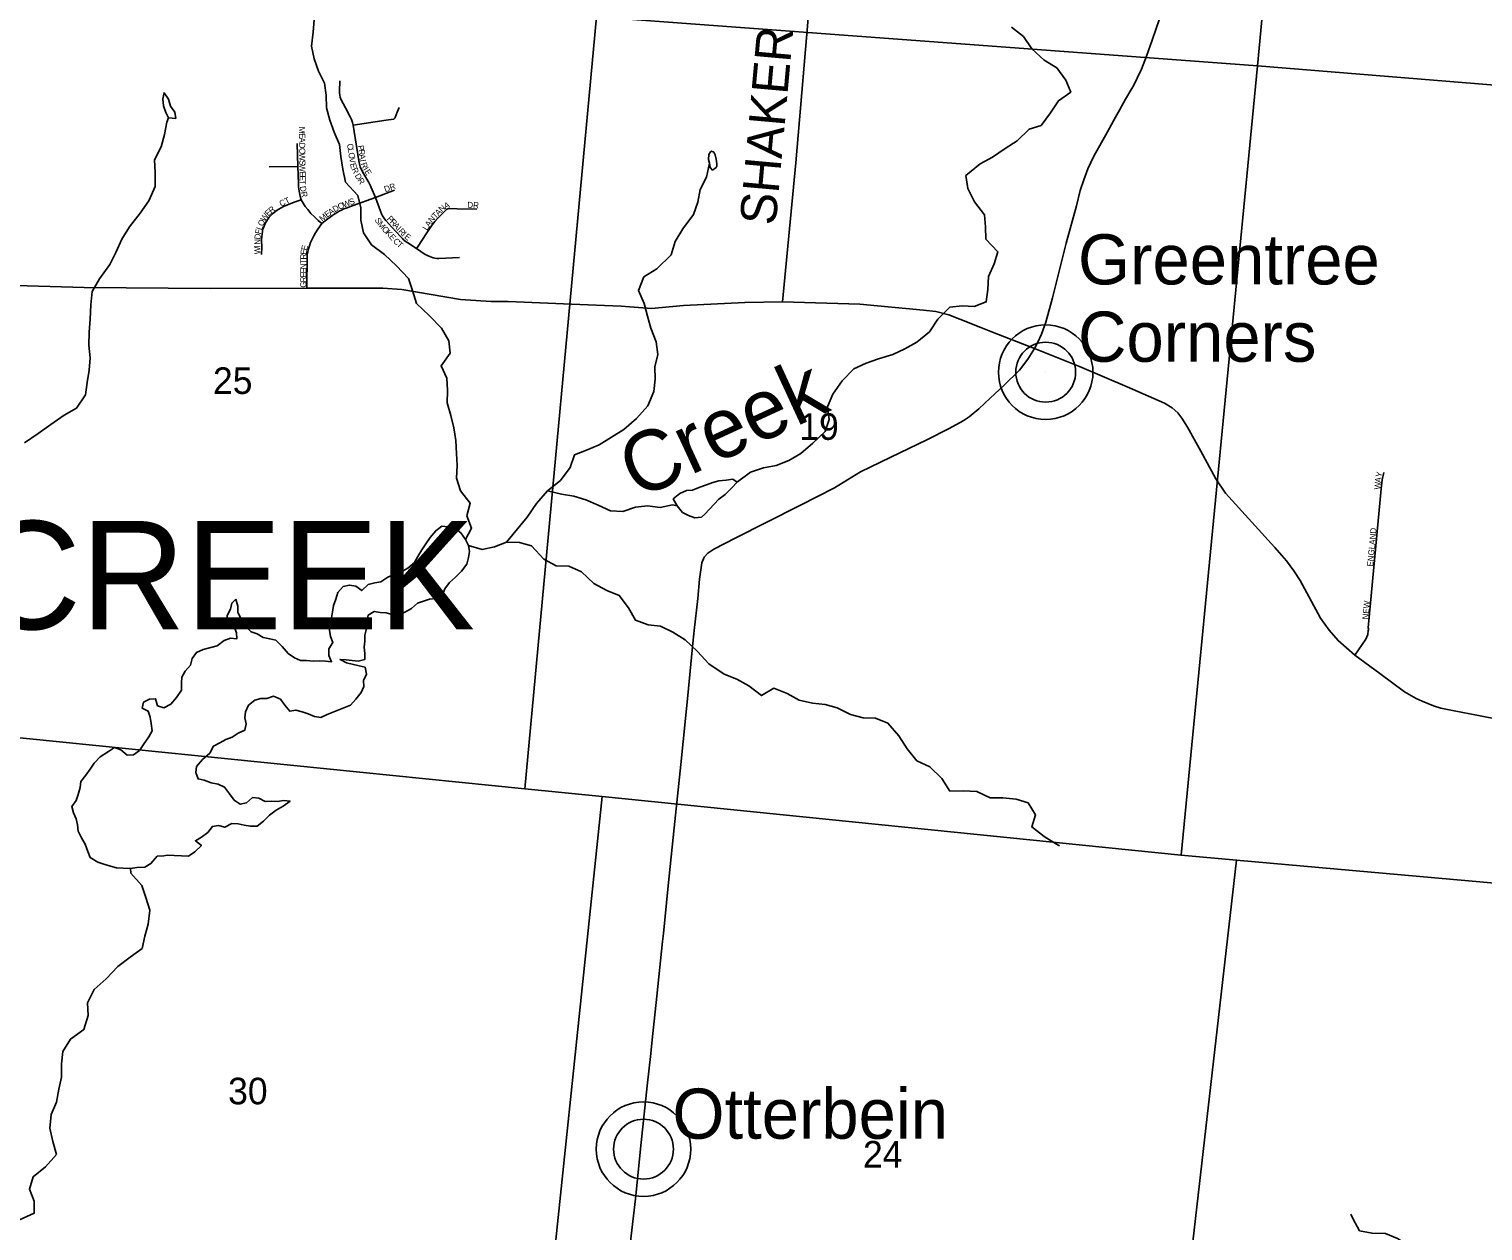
# Model space of a CAD drawing. Extents: x 1310247 to 1664935, y 284496 to 704931.
# Drawn here: x 1461134 to 1473230, y 530406 to 540403 of the extents above; entities that cross this region are included whole.
import ezdxf

# ---------------------------------------------------------------- set-up
doc = ezdxf.new("R2010")
doc.units = 0
for name, color, linetype in [('GM_P_State_Location', 7, 'Continuous'), ('GM_X_Airport_Location_Class_2', 7, 'Continuous'), ('GM_X_County', 7, 'Continuous'), ('GM_X_County_Road_Text', 7, 'Continuous'), ('GM_X_Interstate_Route', 7, 'Continuous'), ('GM_X_Interstate_Shield', 7, 'Continuous'), ('GM_X_Major_River_Text', 7, 'Continuous'), ('GM_X_Minor_Lake_Text', 7, 'Continuous'), ('GM_X_Minor_River', 7, 'Continuous'), ('GM_X_Minor_River_Text', 7, 'Continuous'), ('GM_X_State_Location', 7, 'Continuous'), ('GM_X_Township_Road', 7, 'Continuous'), ('GM_X_Unincorporated', 7, 'Continuous'), ('GM_X_US_Location', 7, 'Continuous')]:
    doc.layers.add(name, color=color, linetype=linetype)

msp = doc.modelspace()

# ---------------------------------------------------------------- linework, layer by layer
at = {"layer": 'GM_X_County'}
for points in [[(1466382, 545867), (1471811, 544955), (1471355, 540097), (1465856, 540506)], [(1477436, 545815), (1476837, 539650), (1471355, 540097), (1471811, 544955)], [(1460409, 541009), (1465856, 540506), (1465259, 534083), (1460589, 534554), (1459848, 534627)], [(1465856, 540506), (1471355, 540097), (1470719, 533531), (1465901, 534020), (1465259, 534083)], [(1476837, 539650), (1476253, 533038), (1471180, 533490), (1470719, 533531), (1471355, 540097)], [(1460589, 534554), (1465259, 534083), (1465901, 534020), (1465351, 528739), (1460014, 529259)], [(1465901, 534020), (1470719, 533531), (1471180, 533490), (1470571, 528184), (1465351, 528739)], [(1471180, 533490), (1476253, 533038), (1476536, 533008), (1475971, 527620), (1470571, 528184)]]:
    msp.add_lwpolyline(points, close=True, dxfattribs=at)
at = {"layer": 'GM_X_County_Road_Text'}
for points in [[(1467663, 542844), (1467555, 541469), (1467612, 540461), (1467513, 539290), (1467403, 538134)], [(1460930, 538273), (1461593, 538253), (1462642, 538244), (1463445, 538248), (1464078, 538247), (1464234, 538238), (1464724, 538154), (1464978, 538137), (1465120, 538137), (1465449, 538122), (1465647, 538115), (1466061, 538097), (1466313, 538080), (1466580, 538103), (1467089, 538129), (1467403, 538134), (1468046, 538115), (1468576, 538064), (1468678, 538053), (1468785, 538026), (1468879, 537990), (1469052, 537922), (1469149, 537881), (1469498, 537746), (1469872, 537597), (1470270, 537427), (1470580, 537291), (1470645, 537252), (1470690, 537211), (1470725, 537167), (1470771, 537093), (1470884, 536893), (1471008, 536663), (1471087, 536544), (1471498, 536091), (1471596, 535981), (1471656, 535896), (1471708, 535815), (1471879, 535502), (1471951, 535402), (1472025, 535316), (1472164, 535194), (1472371, 535042), (1472577, 534890), (1472674, 534835), (1472723, 534813), (1472818, 534774), (1472879, 534755), (1472977, 534735), (1473206, 534691), (1473362, 534660)]]:
    msp.add_lwpolyline(points, dxfattribs=at)
at = {"layer": 'GM_X_Interstate_Shield'}
for points in [[(1470509, 540399), (1470569, 540578)], [(1470309, 539910), (1470324, 539936), (1470354, 539996), (1470388, 540070), (1470432, 540177), (1470478, 540310), (1470509, 540399)], [(1467551, 536443), (1467836, 536587), (1468051, 536720), (1468304, 536842), (1468603, 536986), (1468790, 537080), (1468906, 537144), (1468955, 537179), (1469035, 537245), (1469130, 537332), (1469246, 537441), (1469373, 537567), (1469444, 537658), (1469498, 537746), (1469526, 537798), (1469558, 537864), (1469592, 537965), (1469648, 538167), (1469761, 538622), (1469847, 538933), (1469880, 539059), (1469909, 539150), (1469942, 539241), (1469993, 539345), (1470105, 539549), (1470173, 539671), (1470205, 539730), (1470257, 539821), (1470309, 539910)], [(1466668, 535400), (1466698, 535667), (1466712, 535827), (1466730, 535963), (1466750, 536011), (1466781, 536044), (1466832, 536077), (1467015, 536170), (1467267, 536299), (1467547, 536441), (1467551, 536443)], [(1466657, 535295), (1466665, 535373), (1466668, 535400)], [(1466411, 532879), (1466450, 533277), (1466500, 533759), (1466556, 534287), (1466614, 534861), (1466657, 535295)], [(1466306, 531881), (1466319, 531994), (1466358, 532358), (1466405, 532813), (1466411, 532879)], [(1466178, 530673), (1466185, 530728), (1466226, 531140), (1466276, 531612), (1466306, 531881)], [(1466109, 530044), (1466114, 530085), (1466133, 530270), (1466178, 530673)]]:
    msp.add_lwpolyline(points, dxfattribs=at)
at = {"layer": 'GM_X_Major_River_Text'}
for p, q in [((1469592, 537549), (1469592, 537549)), ((1466246, 531086), (1466246, 531086))]:
    msp.add_line(p, q, dxfattribs=at)
at = {"layer": 'GM_X_Minor_River'}
for points in [[(1462258, 539873), (1462246, 539823), (1462252, 539765), (1462272, 539710), (1462294, 539664)], [(1462294, 539664), (1462272, 539710), (1462252, 539765), (1462246, 539823), (1462258, 539873), (1462294, 539819), (1462312, 539763), (1462346, 539712), (1462354, 539660), (1462294, 539664)], [(1462294, 539664), (1462354, 539660), (1462346, 539712), (1462312, 539763), (1462294, 539819), (1462258, 539873)], [(1467024, 536633), (1466989, 536659), (1466933, 536651), (1466873, 536645), (1466823, 536631), (1466769, 536611), (1466715, 536593), (1466653, 536567), (1466603, 536565), (1466547, 536539), (1466493, 536495), (1466525, 536436), (1466569, 536382), (1466619, 536356), (1466673, 536338), (1466729, 536344), (1466756, 536369)], [(1466756, 536369), (1466873, 536493), (1466925, 536533), (1466977, 536585), (1467024, 536633)], [(1463227, 534830), (1463261, 534778), (1463303, 534728), (1463353, 534738), (1463405, 534724), (1463457, 534706), (1463509, 534686), (1463561, 534678), (1463613, 534702), (1463808, 534780), (1463852, 534830), (1463898, 534885), (1463920, 534935), (1463916, 534985), (1463940, 535037), (1463930, 535095), (1463880, 535107), (1463776, 535132), (1463722, 535160), (1463772, 535156), (1463872, 535144), (1463928, 535160), (1463928, 535210), (1463922, 535262), (1463928, 535312), (1463928, 535362), (1463940, 535417), (1463944, 535477), (1463956, 535529), (1464006, 535559), (1464056, 535549), (1464106, 535547), (1464162, 535531), (1464214, 535529), (1464266, 535555), (1464316, 535583), (1464366, 535629), (1464416, 535643), (1464466, 535662), (1464518, 535666), (1464572, 535692), (1464593, 535746), (1464633, 535800), (1464683, 535844), (1464733, 535894), (1464775, 535951), (1464789, 536007), (1464797, 536057), (1464789, 536107), (1464765, 536157), (1464725, 536214), (1464673, 536254), (1464619, 536264), (1464568, 536268), (1464518, 536230), (1464470, 536175), (1464434, 536121), (1464402, 536071), (1464368, 536017), (1464340, 535965), (1464286, 535920), (1464226, 535886), (1464172, 535866), (1464118, 535844), (1464062, 535806), (1464010, 535796), (1463956, 535782), (1463902, 535732), (1463852, 535768), (1463800, 535778), (1463748, 535766), (1463703, 535716), (1463687, 535662), (1463667, 535607), (1463659, 535555), (1463649, 535505), (1463629, 535453), (1463633, 535403), (1463643, 535350), (1463661, 535300), (1463627, 535248), (1463627, 535192), (1463651, 535140), (1463601, 535146), (1463549, 535148), (1463499, 535144), (1463443, 535150), (1463391, 535152), (1463341, 535172), (1463289, 535210), (1463239, 535268), (1463187, 535320), (1463137, 535330), (1463083, 535342), (1463031, 535372), (1462981, 535390), (1462923, 535449), (1462895, 535501), (1462870, 535553), (1462872, 535603), (1462854, 535661)], [(1462854, 535661), (1462822, 535627), (1462810, 535577), (1462782, 535525), (1462786, 535475), (1462838, 535439), (1462860, 535380), (1462862, 535330), (1462810, 535336), (1462758, 535318), (1462700, 535272), (1462646, 535260), (1462582, 535242), (1462526, 535218), (1462492, 535168), (1462476, 535113), (1462434, 535061), (1462404, 535011), (1462402, 534961), (1462402, 534903), (1462360, 534842), (1462314, 534788), (1462256, 534758), (1462202, 534774)], [(1462202, 534774), (1462186, 534832), (1462136, 534828), (1462086, 534804), (1462076, 534754), (1462126, 534730), (1462142, 534680), (1462150, 534628), (1462158, 534567), (1462130, 534517), (1462092, 534461), (1462052, 534403), (1462002, 534367), (1461951, 534363), (1461897, 534407), (1461845, 534427), (1461795, 534395), (1461725, 534350), (1461675, 534298), (1461643, 534248), (1461607, 534196), (1461565, 534144), (1461559, 534093), (1461543, 534037), (1461525, 533985), (1461491, 533935), (1461503, 533885), (1461525, 533834), (1461537, 533784), (1461543, 533732), (1461571, 533676), (1461601, 533622), (1461623, 533563), (1461643, 533511), (1461705, 533473), (1461755, 533457), (1461811, 533439), (1461861, 533425), (1461917, 533423), (1461978, 533421), (1462032, 533429), (1462096, 533431), (1462148, 533461), (1462200, 533523), (1462254, 533527), (1462284, 533531)], [(1462284, 533531), (1462460, 533523), (1462512, 533559), (1462568, 533612), (1462518, 533652), (1462568, 533680), (1462620, 533720), (1462660, 533770), (1462710, 533778), (1462762, 533764), (1462821, 533794), (1462873, 533792), (1462923, 533782), (1462975, 533772), (1463033, 533772), (1463085, 533814), (1463135, 533865), (1463189, 533907), (1463247, 533939), (1463305, 533981), (1463255, 533985), (1463197, 533979), (1463147, 533981), (1463097, 533977), (1463045, 534007), (1462993, 534011), (1462943, 533967), (1462891, 533955), (1462841, 533989), (1462802, 534041), (1462760, 534098), (1462706, 534122), (1462650, 534134), (1462590, 534154), (1462540, 534166), (1462522, 534218), (1462526, 534270), (1462578, 534326), (1462638, 534381), (1462668, 534439), (1462720, 534467), (1462770, 534495), (1462824, 534513), (1462875, 534545), (1462929, 534571), (1462941, 534624), (1462929, 534674), (1462935, 534724), (1462961, 534778), (1463013, 534822), (1463063, 534836), (1463113, 534836), (1463169, 534854), (1463227, 534830)]]:
    msp.add_lwpolyline(points, dxfattribs=at)
at = {"layer": 'GM_X_Minor_River_Text'}
for points in [[(1464765, 536157), (1464815, 536252), (1464777, 536354), (1464805, 536459), (1464723, 536563), (1464691, 536667), (1464697, 536774), (1464691, 536874), (1464685, 536982), (1464667, 537087), (1464643, 537189), (1464613, 537294), (1464615, 537398), (1464611, 537500), (1464562, 537601), (1464637, 537707), (1464627, 537810), (1464564, 537916), (1464462, 538020), (1464358, 538121), (1464324, 538229), (1464290, 538329), (1464192, 538434), (1464092, 538528), (1463984, 538608), (1463916, 538709), (1463894, 538813), (1463894, 538916), (1463868, 539018), (1463768, 539130), (1463744, 539239), (1463728, 539343), (1463718, 539443), (1463671, 539546), (1463635, 539646), (1463609, 539749), (1463607, 539853), (1463593, 539953), (1463543, 540054), (1463507, 540156), (1463485, 540262), (1463499, 540377), (1463505, 540483)], [(1467027, 536637), (1467135, 536718), (1467244, 536754), (1467350, 536774), (1467454, 536814), (1467554, 536874), (1467654, 536958), (1467756, 537055), (1467790, 537155), (1467778, 537260), (1467820, 537366), (1467898, 537476), (1467997, 537577), (1468097, 537623), (1468201, 537659), (1468319, 537695), (1468419, 537743), (1468519, 537798), (1468625, 537886), (1468695, 537990), (1468795, 538089), (1468898, 538101), (1468998, 538095), (1469098, 538133), (1469110, 538237), (1469116, 538346), (1469162, 538450), (1469194, 538550), (1469094, 538655), (1469092, 538757), (1469084, 538859), (1469000, 538966), (1468944, 539076), (1468928, 539185), (1469046, 539283), (1469150, 539337), (1469254, 539411), (1469354, 539474), (1469454, 539570), (1469554, 539600), (1469633, 539706), (1469699, 539807), (1469801, 539879), (1469759, 539979), (1469685, 540080), (1469578, 540144), (1469476, 540240), (1469408, 540341), (1469308, 540419)], [(1461096, 536962), (1461209, 537039), (1461315, 537113), (1461425, 537191), (1461529, 537251), (1461603, 537360), (1461617, 537464), (1461635, 537567), (1461643, 537669), (1461631, 537773), (1461635, 537882), (1461643, 537990), (1461647, 538109), (1461659, 538219), (1461719, 538325), (1461807, 538446), (1461859, 538550), (1461905, 538655), (1461971, 538759), (1462058, 538871), (1462130, 538974), (1462184, 539094), (1462184, 539209), (1462178, 539315), (1462232, 539423), (1462262, 539526), (1462280, 539628), (1462294, 539664)], [(1466801, 539251), (1466795, 539289), (1466787, 539319), (1466790, 539359), (1466802, 539381), (1466812, 539387), (1466830, 539379), (1466842, 539357), (1466851, 539320), (1466857, 539282)], [(1464789, 536107), (1464903, 536073), (1465005, 536097), (1465107, 536135), (1465279, 536344), (1465355, 536457), (1465448, 536563), (1465554, 536649), (1465636, 536756), (1465672, 536862), (1465772, 536900), (1465876, 536944), (1465980, 537009), (1466082, 537073), (1466188, 537165), (1466281, 537270), (1466331, 537388), (1466343, 537492), (1466341, 537593), (1466365, 537697), (1466351, 537802), (1466307, 537914), (1466279, 538016), (1466252, 538121), (1466204, 538229), (1466250, 538341), (1466357, 538410), (1466475, 538526), (1466509, 538635), (1466573, 538741), (1466663, 538861), (1466697, 538964), (1466717, 539070), (1466771, 539172), (1466795, 539289)], [(1466857, 539282), (1466856, 539264), (1466850, 539252), (1466820, 539230), (1466801, 539251)], [(1465448, 536563), (1465564, 536535), (1465666, 536519), (1465766, 536487), (1465868, 536444), (1465970, 536396), (1466074, 536390), (1466180, 536426), (1466280, 536438), (1466385, 536424), (1466487, 536445), (1466525, 536436)], [(1465107, 536135), (1465213, 536133), (1465315, 536105), (1465417, 535995), (1465520, 535937), (1465626, 535935), (1465730, 535888), (1465832, 535790), (1465940, 535734), (1466044, 535692), (1466120, 535589), (1466178, 535487), (1466286, 535447), (1466387, 535435), (1466491, 535387), (1466593, 535322), (1466695, 535226), (1466789, 535122), (1466917, 535037), (1467021, 534995), (1467121, 534939), (1467228, 534859), (1467330, 534921), (1467440, 534877), (1467542, 534822), (1467652, 534796), (1467756, 534786), (1467856, 534758), (1467968, 534702), (1468073, 534674), (1468175, 534672), (1468279, 534630), (1468369, 534523), (1468439, 534415), (1468521, 534315), (1468627, 534266), (1468729, 534170), (1468795, 534064), (1468908, 534066), (1469018, 534062), (1469130, 534009), (1469234, 534009), (1469346, 533997), (1469446, 533967), (1469506, 533867), (1469476, 533766), (1469578, 533688), (1469681, 533624), (1469707, 533610)], [(1461055, 530499), (1461177, 530553), (1461177, 530654), (1461137, 530754), (1461167, 530857), (1461271, 530939), (1461361, 531041), (1461331, 531150), (1461307, 531260), (1461319, 531373), (1461361, 531477), (1461383, 531584), (1461405, 531686), (1461405, 531796), (1461415, 531899), (1461479, 532001), (1461589, 532080), (1461627, 532198), (1461621, 532304), (1461675, 532415), (1461775, 532503), (1461873, 532604), (1461974, 532682), (1462074, 532756), (1462096, 532857), (1462124, 532957), (1462138, 533074), (1462106, 533178), (1462072, 533278), (1461982, 533383), (1461978, 533421)], [(1474316, 530152), (1474206, 530080), (1474101, 530022), (1473991, 529957), (1473889, 529957), (1473784, 529967), (1473684, 530038), (1473568, 530112), (1473461, 530110), (1473361, 530112), (1473261, 530160), (1473159, 530234), (1473059, 530267), (1472947, 530224), (1472839, 530194), (1472730, 530240), (1472622, 530277), (1472520, 530343), (1472420, 530383), (1472308, 530387), (1472204, 530407), (1472148, 530508), (1472130, 530544)]]:
    msp.add_lwpolyline(points, dxfattribs=at)
at = {"layer": 'GM_X_State_Location'}
for points in [[(1464015, 539003), (1463981, 539086), (1463974, 539100), (1463970, 539110), (1463967, 539115), (1463960, 539127), (1463909, 539216), (1463902, 539230), (1463895, 539244), (1463890, 539256), (1463886, 539269), (1463882, 539281), (1463879, 539294), (1463877, 539308), (1463830, 539603), (1463824, 539627), (1463819, 539644), (1463816, 539651), (1463811, 539663), (1463806, 539673), (1463766, 539749), (1463747, 539784), (1463729, 539819), (1463723, 539837), (1463719, 539854), (1463716, 539873), (1463716, 539886), (1463720, 539972)], [(1463830, 539603), (1464104, 539645), (1464166, 539655), (1464168, 539655), (1464171, 539657), (1464174, 539659), (1464176, 539662), (1464178, 539665), (1464179, 539668), (1464197, 539711), (1464213, 539751)], [(1463569, 538785), (1463538, 538812), (1463508, 538841), (1463479, 538870), (1463452, 538901), (1463432, 538927), (1463414, 538955), (1463398, 538983), (1463390, 539012), (1463383, 539041), (1463379, 539071), (1463377, 539095), (1463376, 539119), (1463371, 539260), (1463365, 539450)], [(1463131, 539257), (1463370, 539260), (1463371, 539260)], [(1463069, 538527), (1463070, 538589), (1463069, 538651), (1463070, 538674), (1463072, 538698), (1463076, 538721), (1463080, 538738), (1463086, 538755), (1463094, 538773), (1463102, 538791), (1463111, 538808), (1463121, 538823), (1463132, 538838), (1463145, 538852), (1463158, 538865), (1463172, 538877), (1463191, 538892), (1463211, 538904), (1463250, 538926), (1463299, 538946), (1463348, 538965), (1463398, 538983)], [(1463445, 538248), (1463448, 538514), (1463449, 538522), (1463449, 538532), (1463453, 538549), (1463456, 538567), (1463461, 538584), (1463466, 538601), (1463476, 538629), (1463488, 538656), (1463502, 538683), (1463518, 538709), (1463537, 538740), (1463569, 538785), (1463597, 538808), (1463661, 538856), (1463678, 538867), (1463696, 538878), (1463714, 538888), (1463733, 538898), (1463753, 538907), (1463773, 538914), (1463830, 538935), (1464015, 539003), (1464174, 539063)], [(1464015, 539003), (1464057, 538888), (1464066, 538867), (1464074, 538851), (1464090, 538826), (1464103, 538810), (1464152, 538756), (1464223, 538677), (1464240, 538660), (1464246, 538653), (1464251, 538649), (1464256, 538644), (1464285, 538625), (1464358, 538578), (1464430, 538529), (1464442, 538522), (1464455, 538516), (1464468, 538510), (1464481, 538506), (1464496, 538501), (1464511, 538498), (1464527, 538495), (1464543, 538494), (1464716, 538503)], [(1464358, 538578), (1464365, 538589), (1464444, 538708), (1464466, 538741), (1464489, 538774), (1464500, 538789), (1464511, 538802), (1464536, 538829), (1464603, 538899), (1464607, 538903), (1464611, 538905), (1464618, 538908), (1464625, 538910), (1464631, 538911), (1464695, 538909), (1464859, 538905)], [(1472164, 535194), (1472256, 535329), (1472264, 535347), (1472271, 535366), (1472273, 535378), (1472275, 535389), (1472276, 535397), (1472277, 535407), (1472277, 535415), (1472276, 535423), (1472384, 536580), (1472391, 536655), (1472405, 536714)]]:
    msp.add_lwpolyline(points, dxfattribs=at)
at = {"layer": 'GM_X_Unincorporated'}
for centre, radius in [((1469592, 537549), 393), ((1469592, 537549), 249), ((1466246, 531086), 393), ((1466246, 531086), 249)]:
    msp.add_circle(centre, radius, dxfattribs=at)

# ---------------------------------------------------------------- texts
at = {"layer": 'GM_P_State_Location'}
for s, rotation, p in [('M', 270.5646, (1463380, 539590)), ('E', 270.5735, (1463381, 539537)), ('A', 270.5787, (1463381, 539502)), ('D', 270.5684, (1463381, 539458)), ('O', 270.5684, (1463382, 539414)), ('W', 270.5656, (1463382, 539370)), ('C', 278.556, (1463779, 539447)), ('L', 278.5646, (1463785, 539408)), ('O', 278.639, (1463790, 539373)), ('V', 279.1204, (1463797, 539329)), ('P', 278.5011, (1463868, 539433)), ('R', 278.5014, (1463874, 539398)), ('A', 278.4886, (1463879, 539359)), ('S', 270.5738, (1463383, 539313)), ('W', 270.5656, (1463383, 539278)), ('E', 270.5738, (1463384, 539220)), ('E', 282.5544, (1463804, 539282)), ('R', 294.6002, (1463816, 539237)), ('I', 278.5032, (1463886, 539315)), ('R', 290.0973, (1463892, 539283)), ('I', 301.6764, (1463910, 539236)), ('E', 301.7718, (1463922, 539217)), ('E', 270.5601, (1463384, 539185)), ('T', 271.5009, (1463384, 539149)), ('D', 278.4095, (1463387, 539094)), ('D', 300.667, (1463841, 539184)), ('R', 301.2714, (1463864, 539146)), ('DR', 19.4394, (1464098, 539045)), ('CT', 25.1968, (1463230, 538925)), ('R', 283.3799, (1463394, 539046)), ('W', 21.1208, (1463754, 538916)), ('S', 21.1144, (1463808, 538937)), ('W', 56.5617, (1463096, 538798)), ('E', 44.5169, (1463126, 538843)), ('R', 38.8418, (1463150, 538867)), ('M', 39.5444, (1463574, 538799)), ('E', 36.4492, (1463614, 538833)), ('A', 35.497, (1463643, 538853)), ('D', 30.3603, (1463677, 538878)), ('O', 22.0449, (1463714, 538900)), ('P', 312.5071, (1464108, 538822)), ('N', 48.9292, (1464487, 538788)), ('T', 46.5074, (1464516, 538821)), ('A', 46.0663, (1464540, 538847)), ('N', 44.5983, (1464570, 538878)), ('A', 21.3671, (1464597, 538906)), ('DR', 356.8222, (1464779, 538917)), ('F', 78.2239, (1463062, 538694)), ('L', 71.2282, (1463069, 538727)), ('O', 66.6722, (1463080, 538759)), ('S', 300.8466, (1464007, 538816)), ('M', 310.0411, (1464030, 538778)), ('O', 312.5153, (1464065, 538736)), ('K', 312.7223, (1464095, 538704)), ('R', 312.509, (1464132, 538796)), ('A', 312.4957, (1464159, 538767)), ('I', 312.5074, (1464188, 538734)), ('R', 312.4926, (1464203, 538718)), ('L', 58.0149, (1464445, 538724)), ('A', 56.2614, (1464464, 538753)), ('N', 89.5847, (1463058, 538609)), ('D', 84.6809, (1463058, 538652)), ('E', 75.5596, (1463445, 538557)), ('E', 312.7354, (1464125, 538671)), ('C', 312.9887, (1464158, 538636)), ('T', 319.0349, (1464189, 538603)), ('I', 314.8889, (1464231, 538687)), ('E', 321.3718, (1464252, 538668)), ('I', 89.8252, (1463058, 538587)), ('W', 89.8151, (1463058, 538530)), ('R', 89.9028, (1463441, 538486)), ('T', 89.918, (1463441, 538450)), ('E', 82.8513, (1463441, 538524)), ('N', 89.9126, (1463441, 538406)), ('E', 89.918, (1463441, 538371)), ('E', 89.918, (1463441, 538336)), ('G', 89.9126, (1463440, 538252)), ('R', 89.9228, (1463441, 538296)), ('A', 83.2301, (1472380, 536628)), ('Y', 77.4641, (1472385, 536671)), ('W', 86.8043, (1472377, 536572)), ('ENGLAND', 84.8056, (1472315, 535930)), ('NEW', 84.6406, (1472276, 535490))]:
    msp.add_text(s, height=50, rotation=rotation, dxfattribs=at).set_placement(p)
at = {"layer": 'GM_X_Airport_Location_Class_2'}
msp.add_text('TURTLE CREEK', height=900, rotation=0, dxfattribs=at).set_placement((1455681, 535411))
at = {"layer": 'GM_X_Interstate_Route'}
for s, p in [('Greentree', (1469861, 538279)), ('Corners', (1469861, 537636)), ('Otterbein', (1466486, 531173))]:
    msp.add_text(s, height=417, rotation=0, dxfattribs=at).set_placement(p)
at = {"layer": 'GM_X_Minor_Lake_Text'}
msp.add_text('Creek', height=500, rotation=24.7569, dxfattribs=at).set_placement((1466196, 536487))
at = {"layer": 'GM_X_Township_Road'}
msp.add_text('SHAKER', height=300, rotation=84.8516, dxfattribs=at).set_placement((1467345, 538765))
at = {"layer": 'GM_X_US_Location'}
for s, p in [('25', (1462664, 537368)), ('19', (1467542, 536986)), ('30', (1462790, 531459)), ('24', (1468072, 530933))]:
    msp.add_text(s, height=221, rotation=0, dxfattribs=at).set_placement(p)

doc.saveas('drawing.dxf')
